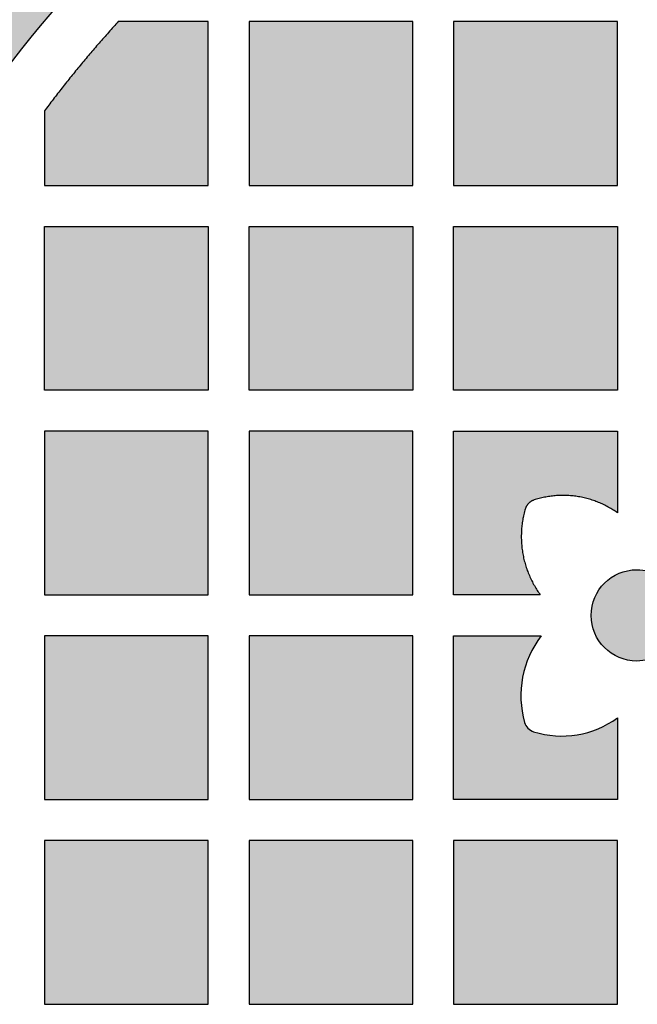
# Model space of a CAD drawing. Header units: millimetres. Extents: x -3873 to -97, y 912 to 4165.
# Tile 323 of 656: x -3374 to -3328, y 1579 to 1651. Entities that reach past the tile are written whole.
import ezdxf

# ---------------------------------------------------------------- set-up
doc = ezdxf.new("R2010")
doc.units = ezdxf.units.MM
doc.layers.add('pattern', color=7, linetype='Continuous', true_color=0x000000)

msp = doc.modelspace()

# ---------------------------------------------------------------- hatches: boundary and pattern name
at = {"layer": 'pattern'}
for points in [[(-3300.786, 1679.313), (-3299.372, 1678.571), (-3297.972, 1677.799), (-3296.586, 1676.998), (-3295.215, 1676.167), (-3293.861, 1675.307), (-3292.524, 1674.419), (-3291.205, 1673.503), (-3289.905, 1672.56), (-3288.624, 1671.59), (-3287.365, 1670.594), (-3286.126, 1669.573), (-3284.91, 1668.526), (-3283.717, 1667.456), (-3282.547, 1666.363), (-3281.402, 1665.247), (-3280.281, 1664.11), (-3278.605, 1662.331), (-3276.968, 1660.508), (-3275.372, 1658.644), (-3273.819, 1656.74), (-3272.311, 1654.796), (-3270.848, 1652.815), (-3269.433, 1650.798), (-3268.066, 1648.747), (-3266.749, 1646.664), (-3265.483, 1644.551), (-3264.269, 1642.409), (-3263.107, 1640.24), (-3261.999, 1638.047), (-3260.946, 1635.83), (-3259.947, 1633.594), (-3259.004, 1631.338), (-3265.412, 1614.654), (-3270.13, 1626.842), (-3270.963, 1628.834), (-3271.844, 1630.809), (-3272.775, 1632.765), (-3273.753, 1634.702), (-3274.778, 1636.617), (-3275.85, 1638.508), (-3276.968, 1640.374), (-3278.131, 1642.213), (-3279.338, 1644.024), (-3280.587, 1645.804), (-3281.879, 1647.553), (-3283.21, 1649.269), (-3284.581, 1650.951), (-3285.99, 1652.597), (-3287.435, 1654.206), (-3288.916, 1655.777), (-3289.863, 1656.738), (-3290.831, 1657.681), (-3291.82, 1658.606), (-3292.829, 1659.51), (-3293.857, 1660.395), (-3294.904, 1661.258), (-3295.969, 1662.1), (-3297.051, 1662.92), (-3298.151, 1663.718), (-3299.266, 1664.492), (-3300.396, 1665.243), (-3301.541, 1665.97), (-3302.7, 1666.672), (-3303.872, 1667.35), (-3305.056, 1668.002), (-3306.251, 1668.629), (-3307.524, 1669.257), (-3308.82, 1669.849), (-3310.135, 1670.405), (-3311.469, 1670.922), (-3312.82, 1671.401), (-3314.187, 1671.84), (-3315.567, 1672.239), (-3316.959, 1672.597), (-3318.361, 1672.914), (-3319.771, 1673.189), (-3321.187, 1673.421), (-3322.608, 1673.612), (-3324.031, 1673.76), (-3325.455, 1673.866), (-3326.878, 1673.93), (-3328.297, 1673.953), (-3329.717, 1673.932), (-3331.14, 1673.869), (-3332.564, 1673.764), (-3333.987, 1673.617), (-3335.408, 1673.428), (-3336.824, 1673.197), (-3338.235, 1672.923), (-3339.637, 1672.608), (-3341.029, 1672.251), (-3342.41, 1671.854), (-3343.777, 1671.416), (-3345.128, 1670.938), (-3346.463, 1670.422), (-3347.779, 1669.868), (-3349.074, 1669.277), (-3350.348, 1668.65), (-3351.544, 1668.024), (-3352.729, 1667.373), (-3353.901, 1666.696), (-3355.061, 1665.995), (-3356.206, 1665.269), (-3357.338, 1664.52), (-3358.454, 1663.746), (-3359.553, 1662.95), (-3360.637, 1662.131), (-3361.702, 1661.29), (-3362.75, 1660.428), (-3363.779, 1659.544), (-3364.789, 1658.64), (-3365.779, 1657.717), (-3366.748, 1656.775), (-3367.696, 1655.814), (-3369.178, 1654.245), (-3370.625, 1652.637), (-3372.035, 1650.992), (-3373.407, 1649.312), (-3374.741, 1647.597), (-3376.034, 1645.85), (-3377.285, 1644.07), (-3378.493, 1642.261), (-3379.658, 1640.423), (-3380.778, 1638.558), (-3381.852, 1636.668), (-3382.879, 1634.754), (-3383.859, 1632.818), (-3384.791, 1630.862), (-3385.674, 1628.888), (-3386.509, 1626.898), (-3391.239, 1614.714), (-3397.631, 1631.404), (-3396.685, 1633.659), (-3395.685, 1635.895), (-3394.629, 1638.11), (-3393.519, 1640.302), (-3392.356, 1642.47), (-3391.139, 1644.611), (-3389.871, 1646.723), (-3388.552, 1648.805), (-3387.183, 1650.854), (-3385.766, 1652.87), (-3384.302, 1654.849), (-3382.792, 1656.791), (-3381.237, 1658.695), (-3379.64, 1660.557), (-3378.001, 1662.378), (-3376.323, 1664.156), (-3375.201, 1665.292), (-3374.054, 1666.407), (-3372.884, 1667.499), (-3371.689, 1668.568), (-3370.472, 1669.613), (-3369.233, 1670.633), (-3367.972, 1671.628), (-3366.691, 1672.596), (-3365.39, 1673.538), (-3364.07, 1674.453), (-3362.732, 1675.34), (-3361.377, 1676.198), (-3360.006, 1677.028), (-3358.619, 1677.828), (-3357.218, 1678.598), (-3355.803, 1679.339), (-3354.214, 1680.121), (-3352.597, 1680.858), (-3350.955, 1681.549), (-3349.29, 1682.193), (-3347.604, 1682.789), (-3345.899, 1683.335), (-3344.176, 1683.831), (-3342.439, 1684.276), (-3340.69, 1684.669), (-3338.93, 1685.01), (-3337.163, 1685.299), (-3335.39, 1685.535), (-3333.614, 1685.718), (-3331.838, 1685.849), (-3330.063, 1685.927), (-3328.291, 1685.953), (-3326.52, 1685.925), (-3324.745, 1685.845), (-3322.969, 1685.713), (-3321.193, 1685.528), (-3319.421, 1685.291), (-3317.654, 1685), (-3315.894, 1684.657), (-3314.145, 1684.263), (-3312.409, 1683.816), (-3310.687, 1683.318), (-3308.982, 1682.771), (-3307.296, 1682.173), (-3305.632, 1681.528), (-3303.991, 1680.835), (-3302.375, 1680.096)], [(-3366.335, 1651.279), (-3367.75, 1649.693), (-3369.125, 1648.073), (-3370.46, 1646.42), (-3371.754, 1644.734), (-3371.754, 1639.279), (-3359.754, 1639.279), (-3359.754, 1651.279)], [(-3356.754, 1651.279), (-3356.754, 1639.279), (-3344.754, 1639.279), (-3344.754, 1651.279)], [(-3341.754, 1651.279), (-3341.754, 1639.279), (-3329.754, 1639.279), (-3329.754, 1651.279)], [(-3359.754, 1636.278), (-3359.754, 1624.279), (-3371.754, 1624.279), (-3371.754, 1636.278)], [(-3344.754, 1624.279), (-3356.754, 1624.279), (-3356.754, 1636.278), (-3344.754, 1636.278)], [(-3329.754, 1624.279), (-3341.754, 1624.279), (-3341.754, 1636.278), (-3329.754, 1636.278)], [(-3371.754, 1621.278), (-3371.754, 1609.279), (-3359.754, 1609.279), (-3359.754, 1621.278)], [(-3344.754, 1609.279), (-3344.754, 1621.279), (-3356.754, 1621.278), (-3356.754, 1609.279)], [(-3335.402, 1609.279), (-3341.754, 1609.279), (-3341.754, 1621.278), (-3329.754, 1621.278), (-3329.754, 1615.299), (-3329.914, 1615.409), (-3330.077, 1615.514), (-3330.245, 1615.615), (-3330.416, 1615.712), (-3330.591, 1615.805), (-3330.769, 1615.892), (-3330.951, 1615.975), (-3331.135, 1616.053), (-3331.323, 1616.126), (-3331.513, 1616.194), (-3331.705, 1616.256), (-3331.899, 1616.313), (-3332.096, 1616.364), (-3332.294, 1616.41), (-3332.493, 1616.449), (-3332.694, 1616.483), (-3332.895, 1616.511), (-3333.098, 1616.532), (-3333.3, 1616.548), (-3333.503, 1616.558), (-3333.705, 1616.562), (-3333.907, 1616.56), (-3334.109, 1616.553), (-3334.309, 1616.539), (-3334.509, 1616.52), (-3334.707, 1616.495), (-3334.903, 1616.464), (-3335.098, 1616.428), (-3335.29, 1616.387), (-3335.48, 1616.34), (-3335.668, 1616.289), (-3335.853, 1616.232), (-3335.881, 1616.223), (-3335.909, 1616.213), (-3335.936, 1616.201), (-3335.964, 1616.189), (-3335.991, 1616.176), (-3336.018, 1616.163), (-3336.045, 1616.148), (-3336.071, 1616.132), (-3336.097, 1616.116), (-3336.123, 1616.098), (-3336.148, 1616.08), (-3336.172, 1616.061), (-3336.196, 1616.041), (-3336.22, 1616.021), (-3336.242, 1615.999), (-3336.264, 1615.977), (-3336.286, 1615.955), (-3336.307, 1615.931), (-3336.326, 1615.908), (-3336.346, 1615.883), (-3336.364, 1615.858), (-3336.381, 1615.832), (-3336.398, 1615.806), (-3336.414, 1615.78), (-3336.429, 1615.753), (-3336.443, 1615.726), (-3336.456, 1615.699), (-3336.468, 1615.671), (-3336.479, 1615.643), (-3336.49, 1615.615), (-3336.499, 1615.587), (-3336.508, 1615.559), (-3336.561, 1615.366), (-3336.609, 1615.171), (-3336.652, 1614.973), (-3336.69, 1614.774), (-3336.722, 1614.572), (-3336.748, 1614.368), (-3336.769, 1614.163), (-3336.783, 1613.957), (-3336.792, 1613.749), (-3336.795, 1613.541), (-3336.792, 1613.332), (-3336.783, 1613.123), (-3336.768, 1612.915), (-3336.747, 1612.706), (-3336.719, 1612.498), (-3336.686, 1612.29), (-3336.646, 1612.084), (-3336.601, 1611.879), (-3336.55, 1611.676), (-3336.493, 1611.474), (-3336.43, 1611.274), (-3336.361, 1611.077), (-3336.288, 1610.883), (-3336.208, 1610.691), (-3336.124, 1610.502), (-3336.035, 1610.316), (-3335.94, 1610.134), (-3335.841, 1609.955), (-3335.738, 1609.78), (-3335.63, 1609.609), (-3335.518, 1609.442)], [(-3328.326, 1611.117), (-3328.251, 1611.116), (-3328.176, 1611.113), (-3328.101, 1611.109), (-3328.025, 1611.103), (-3327.949, 1611.095), (-3327.872, 1611.086), (-3327.795, 1611.074), (-3327.717, 1611.061), (-3327.639, 1611.045), (-3327.561, 1611.028), (-3327.483, 1611.008), (-3327.405, 1610.987), (-3327.327, 1610.964), (-3327.25, 1610.938), (-3327.172, 1610.911), (-3327.095, 1610.881), (-3327.018, 1610.849), (-3326.941, 1610.816), (-3326.865, 1610.78), (-3326.79, 1610.742), (-3326.715, 1610.702), (-3326.641, 1610.66), (-3326.568, 1610.616), (-3326.496, 1610.57), (-3326.425, 1610.522), (-3326.355, 1610.472), (-3326.286, 1610.421), (-3326.218, 1610.367), (-3326.152, 1610.312), (-3326.087, 1610.254), (-3326.023, 1610.196), (-3325.961, 1610.135), (-3325.901, 1610.073), (-3325.842, 1610.009), (-3325.785, 1609.944), (-3325.73, 1609.878), (-3325.677, 1609.81), (-3325.625, 1609.741), (-3325.575, 1609.671), (-3325.528, 1609.6), (-3325.482, 1609.528), (-3325.438, 1609.454), (-3325.396, 1609.38), (-3325.356, 1609.306), (-3325.319, 1609.23), (-3325.283, 1609.154), (-3325.249, 1609.078), (-3325.218, 1609), (-3325.188, 1608.923), (-3325.161, 1608.845), (-3325.136, 1608.768), (-3325.112, 1608.69), (-3325.091, 1608.611), (-3325.072, 1608.533), (-3325.055, 1608.456), (-3325.039, 1608.378), (-3325.026, 1608.3), (-3325.015, 1608.223), (-3325.005, 1608.146), (-3324.997, 1608.07), (-3324.991, 1607.994), (-3324.987, 1607.918), (-3324.985, 1607.843), (-3324.984, 1607.769), (-3324.985, 1607.695), (-3324.988, 1607.62), (-3324.992, 1607.545), (-3324.998, 1607.469), (-3325.006, 1607.392), (-3325.015, 1607.315), (-3325.027, 1607.238), (-3325.04, 1607.161), (-3325.056, 1607.083), (-3325.073, 1607.005), (-3325.093, 1606.927), (-3325.114, 1606.849), (-3325.137, 1606.771), (-3325.163, 1606.693), (-3325.19, 1606.616), (-3325.22, 1606.538), (-3325.252, 1606.461), (-3325.285, 1606.385), (-3325.321, 1606.309), (-3325.359, 1606.233), (-3325.399, 1606.159), (-3325.441, 1606.085), (-3325.485, 1606.012), (-3325.531, 1605.939), (-3325.579, 1605.868), (-3325.629, 1605.798), (-3325.681, 1605.729), (-3325.734, 1605.662), (-3325.789, 1605.595), (-3325.847, 1605.53), (-3325.905, 1605.467), (-3325.966, 1605.405), (-3326.028, 1605.345), (-3326.092, 1605.286), (-3326.157, 1605.229), (-3326.223, 1605.174), (-3326.291, 1605.12), (-3326.36, 1605.069), (-3326.43, 1605.019), (-3326.501, 1604.971), (-3326.573, 1604.925), (-3326.647, 1604.881), (-3326.721, 1604.84), (-3326.795, 1604.8), (-3326.871, 1604.762), (-3326.947, 1604.726), (-3327.024, 1604.693), (-3327.101, 1604.661), (-3327.178, 1604.632), (-3327.256, 1604.604), (-3327.333, 1604.579), (-3327.411, 1604.556), (-3327.49, 1604.535), (-3327.568, 1604.515), (-3327.645, 1604.498), (-3327.723, 1604.483), (-3327.801, 1604.47), (-3327.878, 1604.458), (-3327.955, 1604.449), (-3328.031, 1604.441), (-3328.107, 1604.435), (-3328.183, 1604.431), (-3328.258, 1604.428), (-3328.332, 1604.428), (-3328.406, 1604.429), (-3328.481, 1604.431), (-3328.556, 1604.435), (-3328.632, 1604.441), (-3328.709, 1604.449), (-3328.786, 1604.459), (-3328.863, 1604.471), (-3328.94, 1604.484), (-3329.018, 1604.499), (-3329.096, 1604.517), (-3329.174, 1604.536), (-3329.252, 1604.558), (-3329.33, 1604.581), (-3329.408, 1604.607), (-3329.486, 1604.634), (-3329.563, 1604.664), (-3329.64, 1604.695), (-3329.716, 1604.729), (-3329.792, 1604.765), (-3329.868, 1604.803), (-3329.942, 1604.843), (-3330.016, 1604.885), (-3330.089, 1604.929), (-3330.162, 1604.975), (-3330.233, 1605.022), (-3330.303, 1605.072), (-3330.372, 1605.124), (-3330.439, 1605.178), (-3330.506, 1605.233), (-3330.571, 1605.29), (-3330.634, 1605.349), (-3330.696, 1605.41), (-3330.756, 1605.472), (-3330.815, 1605.535), (-3330.872, 1605.6), (-3330.927, 1605.667), (-3330.981, 1605.734), (-3331.032, 1605.803), (-3331.082, 1605.873), (-3331.13, 1605.945), (-3331.176, 1606.017), (-3331.22, 1606.09), (-3331.261, 1606.164), (-3331.301, 1606.239), (-3331.339, 1606.314), (-3331.375, 1606.39), (-3331.408, 1606.467), (-3331.44, 1606.544), (-3331.469, 1606.621), (-3331.497, 1606.699), (-3331.522, 1606.777), (-3331.545, 1606.855), (-3331.566, 1606.933), (-3331.586, 1607.011), (-3331.603, 1607.089), (-3331.618, 1607.167), (-3331.631, 1607.244), (-3331.643, 1607.322), (-3331.652, 1607.398), (-3331.66, 1607.475), (-3331.666, 1607.551), (-3331.67, 1607.626), (-3331.673, 1607.701), (-3331.673, 1607.775), (-3331.673, 1607.85), (-3331.67, 1607.925), (-3331.666, 1608), (-3331.66, 1608.076), (-3331.652, 1608.152), (-3331.642, 1608.229), (-3331.63, 1608.307), (-3331.617, 1608.384), (-3331.602, 1608.462), (-3331.584, 1608.54), (-3331.565, 1608.618), (-3331.543, 1608.696), (-3331.52, 1608.774), (-3331.495, 1608.851), (-3331.467, 1608.929), (-3331.437, 1609.006), (-3331.406, 1609.083), (-3331.372, 1609.16), (-3331.336, 1609.236), (-3331.298, 1609.311), (-3331.258, 1609.386), (-3331.216, 1609.46), (-3331.172, 1609.533), (-3331.126, 1609.605), (-3331.079, 1609.676), (-3331.029, 1609.746), (-3330.977, 1609.815), (-3330.923, 1609.883), (-3330.868, 1609.949), (-3330.811, 1610.014), (-3330.752, 1610.078), (-3330.692, 1610.14), (-3330.629, 1610.2), (-3330.566, 1610.259), (-3330.501, 1610.316), (-3330.434, 1610.371), (-3330.367, 1610.424), (-3330.298, 1610.476), (-3330.228, 1610.526), (-3330.156, 1610.574), (-3330.084, 1610.619), (-3330.011, 1610.663), (-3329.937, 1610.705), (-3329.862, 1610.745), (-3329.787, 1610.782), (-3329.711, 1610.818), (-3329.634, 1610.852), (-3329.557, 1610.883), (-3329.48, 1610.913), (-3329.402, 1610.94), (-3329.324, 1610.965), (-3329.246, 1610.989), (-3329.168, 1611.01), (-3329.09, 1611.029), (-3329.012, 1611.046), (-3328.934, 1611.062), (-3328.857, 1611.075), (-3328.779, 1611.086), (-3328.703, 1611.096), (-3328.626, 1611.104), (-3328.55, 1611.11), (-3328.475, 1611.114), (-3328.4, 1611.116)], [(-3359.754, 1594.279), (-3359.754, 1606.278), (-3371.754, 1606.278), (-3371.754, 1594.279)], [(-3344.754, 1594.279), (-3344.754, 1606.278), (-3356.754, 1606.278), (-3356.754, 1594.279)], [(-3335.336, 1606.278), (-3335.457, 1606.116), (-3335.575, 1605.95), (-3335.688, 1605.779), (-3335.797, 1605.604), (-3335.902, 1605.425), (-3336.002, 1605.242), (-3336.097, 1605.055), (-3336.186, 1604.865), (-3336.271, 1604.672), (-3336.35, 1604.476), (-3336.423, 1604.277), (-3336.491, 1604.076), (-3336.552, 1603.872), (-3336.608, 1603.666), (-3336.657, 1603.459), (-3336.701, 1603.25), (-3336.738, 1603.039), (-3336.768, 1602.828), (-3336.793, 1602.616), (-3336.811, 1602.404), (-3336.823, 1602.192), (-3336.828, 1601.98), (-3336.827, 1601.769), (-3336.82, 1601.558), (-3336.807, 1601.348), (-3336.788, 1601.14), (-3336.763, 1600.933), (-3336.732, 1600.728), (-3336.695, 1600.525), (-3336.653, 1600.324), (-3336.605, 1600.126), (-3336.552, 1599.931), (-3336.544, 1599.902), (-3336.534, 1599.874), (-3336.524, 1599.845), (-3336.512, 1599.817), (-3336.5, 1599.789), (-3336.487, 1599.762), (-3336.473, 1599.734), (-3336.458, 1599.707), (-3336.442, 1599.681), (-3336.425, 1599.654), (-3336.408, 1599.629), (-3336.389, 1599.603), (-3336.37, 1599.578), (-3336.35, 1599.554), (-3336.329, 1599.531), (-3336.307, 1599.508), (-3336.285, 1599.486), (-3336.262, 1599.464), (-3336.238, 1599.443), (-3336.214, 1599.423), (-3336.189, 1599.404), (-3336.164, 1599.386), (-3336.138, 1599.368), (-3336.112, 1599.352), (-3336.085, 1599.336), (-3336.058, 1599.321), (-3336.031, 1599.307), (-3336.003, 1599.294), (-3335.975, 1599.282), (-3335.947, 1599.271), (-3335.919, 1599.261), (-3335.891, 1599.252), (-3335.704, 1599.196), (-3335.515, 1599.145), (-3335.323, 1599.099), (-3335.128, 1599.059), (-3334.932, 1599.024), (-3334.734, 1598.994), (-3334.534, 1598.971), (-3334.333, 1598.953), (-3334.13, 1598.941), (-3333.927, 1598.934), (-3333.723, 1598.934), (-3333.519, 1598.94), (-3333.314, 1598.952), (-3333.11, 1598.97), (-3332.906, 1598.994), (-3332.703, 1599.024), (-3332.501, 1599.061), (-3332.3, 1599.103), (-3332.101, 1599.151), (-3331.903, 1599.205), (-3331.708, 1599.265), (-3331.515, 1599.33), (-3331.324, 1599.4), (-3331.136, 1599.477), (-3330.951, 1599.558), (-3330.769, 1599.644), (-3330.59, 1599.735), (-3330.415, 1599.831), (-3330.244, 1599.931), (-3330.077, 1600.036), (-3329.914, 1600.145), (-3329.754, 1600.257), (-3329.754, 1594.279), (-3341.754, 1594.279), (-3341.754, 1606.278)], [(-3359.754, 1579.279), (-3359.754, 1591.279), (-3371.754, 1591.279), (-3371.754, 1579.279)], [(-3356.754, 1579.279), (-3344.754, 1579.279), (-3344.754, 1591.279), (-3356.754, 1591.279)], [(-3329.754, 1579.279), (-3329.754, 1591.279), (-3341.754, 1591.279), (-3341.754, 1579.279)]]:
    msp.add_hatch(color=256, dxfattribs=at).paths.add_polyline_path(points, flags=0)

# ---------------------------------------------------------------- linework, layer by layer
for p, q in [((-3359.754, 1639.279), (-3359.754, 1651.279)), ((-3371.754, 1644.734), (-3371.754, 1639.279)), ((-3371.754, 1639.279), (-3359.754, 1639.279)), ((-3341.754, 1609.279), (-3341.754, 1621.278)), ((-3341.754, 1621.278), (-3329.754, 1621.278)), ((-3329.754, 1621.278), (-3329.754, 1615.299))]:
    msp.add_line(p, q, dxfattribs=at)
for points in [[(-3356.754, 1651.279), (-3356.754, 1639.279), (-3344.754, 1639.279), (-3344.754, 1651.279)], [(-3341.754, 1651.279), (-3341.754, 1639.279), (-3329.754, 1639.279), (-3329.754, 1651.279)], [(-3359.754, 1636.278), (-3359.754, 1624.279), (-3371.754, 1624.279), (-3371.754, 1636.278)], [(-3344.754, 1624.279), (-3356.754, 1624.279), (-3356.754, 1636.278), (-3344.754, 1636.278)], [(-3329.754, 1624.279), (-3341.754, 1624.279), (-3341.754, 1636.278), (-3329.754, 1636.278)], [(-3371.754, 1621.278), (-3371.754, 1609.279), (-3359.754, 1609.279), (-3359.754, 1621.278)], [(-3344.754, 1609.279), (-3344.754, 1621.279), (-3356.754, 1621.278), (-3356.754, 1609.279)], [(-3359.754, 1594.279), (-3359.754, 1606.278), (-3371.754, 1606.278), (-3371.754, 1594.279)], [(-3344.754, 1594.279), (-3344.754, 1606.278), (-3356.754, 1606.278), (-3356.754, 1594.279)], [(-3359.754, 1579.279), (-3359.754, 1591.279), (-3371.754, 1591.279), (-3371.754, 1579.279)], [(-3356.754, 1579.279), (-3344.754, 1579.279), (-3344.754, 1591.279), (-3356.754, 1591.279)], [(-3329.754, 1579.279), (-3329.754, 1591.279), (-3341.754, 1591.279), (-3341.754, 1579.279)]]:
    msp.add_lwpolyline(points, close=True, dxfattribs=at)
msp.add_lwpolyline([(-3329.754, 1600.257), (-3329.754, 1594.279), (-3341.754, 1594.279), (-3341.754, 1606.278), (-3335.336, 1606.278)], dxfattribs=at)
for centre, radius, start, end in [((-3302.656, 1592.922), 90.475, 135.96177, 157.94288), ((-3329.665, 1601.901), 7.164, 142.33395, 195.96321), ((-3333.82, 1605.838), 6.904, 252.54107, 306.07184), ((-3335.591, 1600.206), 1, 195.96322, 252.54111)]:
    msp.add_arc(centre, radius, start, end, dxfattribs=at)
at = {"layer": 'pattern', "extrusion": (0, 0, -1)}
for start, end in [(270.0546, 90.0546), (90.0546, 270.0546)]:
    msp.add_arc((3328.329, 1607.772), 3.345, start, end, dxfattribs=at)
at = {"layer": 'pattern'}
msp.add_rational_spline([(-3366.335, 1651.279), (-3369.206, 1648.14), (-3371.754, 1644.734)], [1, 0.998792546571, 1], degree=2, dxfattribs=at)
for points in [[(-3359.754, 1651.279), (-3363.036, 1651.279), (-3366.335, 1651.279)], [(-3335.402, 1609.279), (-3338.575, 1609.279), (-3341.754, 1609.279)]]:
    msp.add_open_spline(points, degree=2, dxfattribs=at)
msp.add_rational_spline([(-3329.754, 1615.299), (-3332.571, 1617.284), (-3335.853, 1616.232), (-3336.36, 1616.07), (-3336.508, 1615.559), (-3337.5, 1612.147), (-3335.402, 1609.279)], [1, 0.895247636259, 1, 0.882830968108, 1, 0.897307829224, 1], degree=2, knots=[36.337677, 36.337677, 36.337677, 42.732344, 42.732344, 43.710225, 43.710225, 50.315094, 50.315094, 50.315094], dxfattribs=at)

doc.saveas('drawing.dxf')
